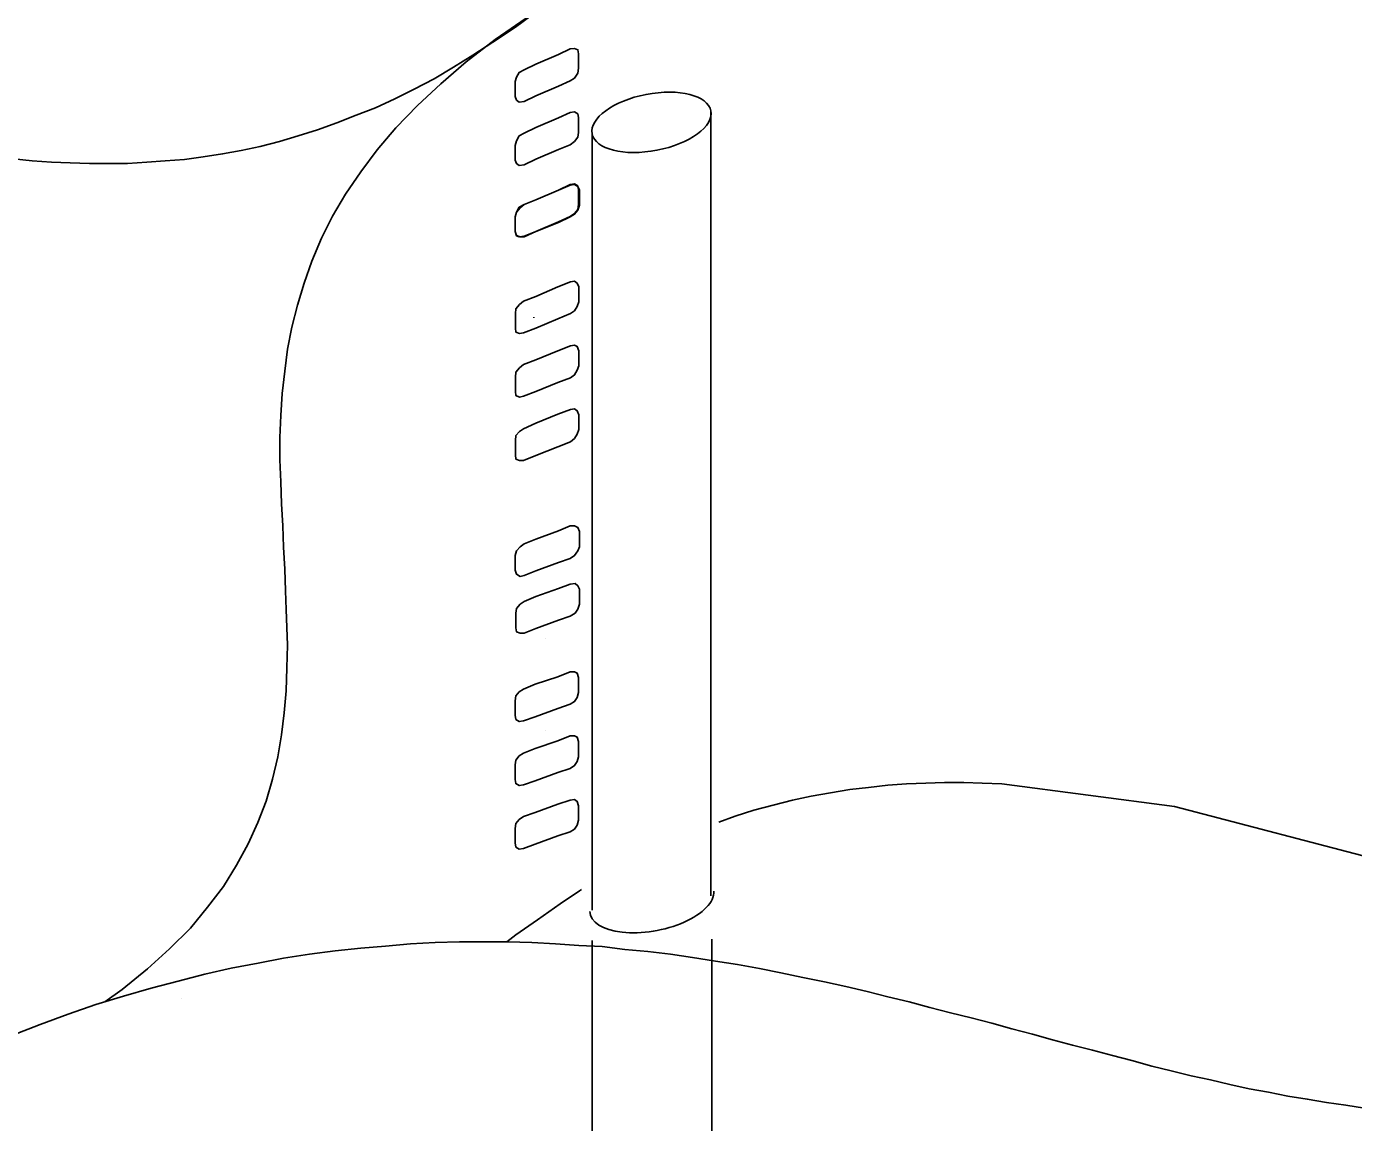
# Model space of a CAD drawing. Extents: x 638850 to 644908, y 297188 to 298900.
# Drawn here: x 639357.32 to 639387.03, y 297601.1 to 297625.64 of the extents above; entities that cross this region are included whole.
import ezdxf

# ---------------------------------------------------------------- set-up
doc = ezdxf.new("R2010")
doc.units = 0
for name, color, linetype in [('1', 7, 'Continuous'), ('16', 7, 'Continuous'), ('18', 7, 'Continuous'), ('2', 7, 'Continuous'), ('8', 7, 'Continuous')]:
    doc.layers.add(name, color=color, linetype=linetype)

msp = doc.modelspace()

# ---------------------------------------------------------------- linework, layer by layer
at = {"layer": '1'}
msp.add_line((639383.026, 297608.176), (639389.555, 297606.47), dxfattribs=at)
msp.add_ellipse((639371.314, 297623.496), major_axis=(1.33, 0.258), ratio=0.469634, dxfattribs=at)
msp.add_ellipse((639371.319, 297606.053), major_axis=(1.384, 0.269), ratio=0.469634, start_param=3.073341, end_param=6.21927, dxfattribs=at)
at = {"layer": '16'}
msp.add_line((639368.681, 297619.116), (639368.681, 297619.137), dxfattribs=at)
for points in [[(639369.496, 297624.428), (639369.59, 297624.488), (639369.666, 297624.596), (639369.682, 297624.706), (639369.682, 297624.706), (639369.682, 297624.782), (639369.682, 297624.952), (639369.682, 297625.03), (639369.682, 297625.03), (639369.666, 297625.122), (639369.59, 297625.152), (639369.496, 297625.138), (639369.496, 297625.138), (639369.234, 297625.014), (639368.724, 297624.798), (639368.462, 297624.674), (639368.462, 297624.674), (639368.354, 297624.612), (639368.292, 297624.504), (639368.262, 297624.412), (639368.262, 297624.412), (639368.262, 297624.32), (639368.262, 297624.164), (639368.262, 297624.072), (639368.262, 297624.072), (639368.292, 297623.993), (639368.354, 297623.948), (639368.462, 297623.964), (639368.462, 297623.964), (639368.724, 297624.088), (639369.234, 297624.304), (639369.496, 297624.428), (639369.496, 297624.428), (639369.496, 297624.428)], [(639369.496, 297622.992), (639369.59, 297623.067), (639369.666, 297623.162), (639369.682, 297623.27), (639369.682, 297623.27), (639369.682, 297623.345), (639369.682, 297623.516), (639369.682, 297623.607), (639369.682, 297623.607), (639369.666, 297623.686), (639369.59, 297623.732), (639369.496, 297623.715), (639369.496, 297623.715), (639369.234, 297623.594), (639368.724, 297623.378), (639368.462, 297623.254), (639368.462, 297623.254), (639368.354, 297623.192), (639368.292, 297623.084), (639368.262, 297622.976), (639368.262, 297622.976), (639368.262, 297622.897), (639368.262, 297622.743), (639368.262, 297622.652), (639368.262, 297622.652), (639368.292, 297622.573), (639368.354, 297622.527), (639368.462, 297622.544), (639368.462, 297622.544), (639368.724, 297622.668), (639369.234, 297622.884), (639369.496, 297622.992), (639369.496, 297622.992), (639369.496, 297622.992)], [(639369.496, 297621.39), (639369.59, 297621.452), (639369.666, 297621.547), (639369.682, 297621.655), (639369.682, 297621.655), (639369.682, 297621.747), (639369.682, 297621.901), (639369.682, 297621.992), (639369.682, 297621.992), (639369.666, 297622.071), (639369.59, 297622.117), (639369.496, 297622.103), (639369.496, 297622.103), (639369.234, 297621.979), (639368.724, 297621.763), (639368.462, 297621.655), (639368.462, 297621.655), (639368.354, 297621.593), (639368.292, 297621.485), (639368.262, 297621.377), (639368.262, 297621.377), (639368.262, 297621.298), (639368.262, 297621.128), (639368.262, 297621.053), (639368.262, 297621.053), (639368.292, 297620.958), (639368.354, 297620.929), (639368.462, 297620.945), (639368.462, 297620.945), (639368.724, 297621.053), (639369.234, 297621.269), (639369.496, 297621.39), (639369.496, 297621.39), (639369.496, 297621.39)], [(639369.496, 297621.377), (639369.59, 297621.439), (639369.666, 297621.533), (639369.698, 297621.641), (639369.698, 297621.641), (639369.698, 297621.733), (639369.698, 297621.887), (639369.698, 297621.979), (639369.698, 297621.979), (639369.666, 297622.057), (639369.59, 297622.103), (639369.496, 297622.087), (639369.496, 297622.087), (639369.234, 297621.979), (639368.724, 297621.763), (639368.462, 297621.655), (639368.462, 297621.655), (639368.37, 297621.579), (639368.292, 297621.485), (639368.262, 297621.377), (639368.262, 297621.377), (639368.262, 297621.301), (639368.262, 297621.131), (639368.262, 297621.053), (639368.262, 297621.053), (639368.292, 297620.961), (639368.37, 297620.929), (639368.462, 297620.929), (639368.462, 297620.929), (639368.724, 297621.053), (639369.234, 297621.255), (639369.496, 297621.377), (639369.496, 297621.377), (639369.496, 297621.377)], [(639369.498, 297619.214), (639369.59, 297619.276), (639369.652, 297619.371), (639369.685, 297619.479), (639369.685, 297619.479), (639369.685, 297619.57), (639369.685, 297619.724), (639369.685, 297619.816), (639369.685, 297619.816), (639369.652, 297619.894), (639369.59, 297619.94), (639369.498, 297619.924), (639369.498, 297619.924), (639369.22, 297619.816), (639368.726, 297619.6), (639368.448, 297619.492), (639368.448, 297619.492), (639368.356, 297619.417), (639368.278, 297619.322), (639368.265, 297619.214), (639368.265, 297619.214), (639368.265, 297619.138), (639368.265, 297618.968), (639368.265, 297618.89), (639368.265, 297618.89), (639368.278, 297618.798), (639368.356, 297618.766), (639368.448, 297618.782), (639368.448, 297618.782), (639368.726, 297618.89), (639369.22, 297619.093), (639369.498, 297619.214), (639369.498, 297619.214), (639369.498, 297619.214)], [(639369.498, 297617.778), (639369.59, 297617.84), (639369.652, 297617.948), (639369.685, 297618.042), (639369.685, 297618.042), (639369.685, 297618.134), (639369.685, 297618.304), (639369.685, 297618.382), (639369.685, 297618.382), (639369.652, 297618.474), (639369.59, 297618.504), (639369.498, 297618.49), (639369.498, 297618.49), (639369.22, 297618.382), (639368.726, 297618.18), (639368.448, 297618.072), (639368.448, 297618.072), (639368.356, 297617.996), (639368.278, 297617.902), (639368.265, 297617.794), (639368.265, 297617.794), (639368.265, 297617.718), (639368.265, 297617.548), (639368.265, 297617.47), (639368.265, 297617.47), (639368.278, 297617.378), (639368.356, 297617.346), (639368.448, 297617.362), (639368.448, 297617.362), (639368.726, 297617.47), (639369.22, 297617.67), (639369.498, 297617.778), (639369.498, 297617.778), (639369.498, 297617.778)], [(639369.498, 297616.341), (639369.59, 297616.42), (639369.652, 297616.511), (639369.685, 297616.619), (639369.685, 297616.619), (639369.685, 297616.698), (639369.685, 297616.868), (639369.685, 297616.946), (639369.685, 297616.946), (639369.652, 297617.038), (639369.59, 297617.084), (639369.498, 297617.068), (639369.498, 297617.068), (639369.22, 297616.96), (639368.726, 297616.76), (639368.448, 297616.636), (639368.448, 297616.636), (639368.356, 297616.573), (639368.278, 297616.482), (639368.265, 297616.374), (639368.265, 297616.374), (639368.265, 297616.295), (639368.265, 297616.125), (639368.265, 297616.05), (639368.265, 297616.05), (639368.278, 297615.955), (639368.356, 297615.925), (639368.448, 297615.925), (639368.448, 297615.925), (639368.726, 297616.033), (639369.22, 297616.233), (639369.498, 297616.341), (639369.498, 297616.341), (639369.498, 297616.341)], [(639369.496, 297613.733), (639369.59, 297613.795), (639369.666, 297613.903), (639369.698, 297613.995), (639369.698, 297613.995), (639369.698, 297614.089), (639369.698, 297614.243), (639369.698, 297614.335), (639369.698, 297614.335), (639369.666, 297614.427), (639369.59, 297614.459), (639369.496, 297614.459), (639369.496, 297614.459), (639369.234, 297614.351), (639368.724, 297614.165), (639368.462, 297614.057), (639368.462, 297614.057), (639368.37, 297613.995), (639368.292, 297613.903), (639368.262, 297613.795), (639368.262, 297613.795), (639368.262, 297613.703), (639368.262, 297613.547), (639368.262, 297613.471), (639368.262, 297613.471), (639368.292, 297613.377), (639368.37, 297613.331), (639368.462, 297613.347), (639368.462, 297613.347), (639368.724, 297613.455), (639369.234, 297613.641), (639369.496, 297613.733), (639369.496, 297613.733), (639369.496, 297613.733)], [(639369.496, 297612.442), (639369.604, 297612.504), (639369.666, 297612.599), (639369.698, 297612.707), (639369.698, 297612.707), (639369.698, 297612.798), (639369.698, 297612.952), (639369.698, 297613.044), (639369.698, 297613.044), (639369.666, 297613.122), (639369.604, 297613.168), (639369.496, 297613.155), (639369.496, 297613.155), (639369.234, 297613.06), (639368.724, 297612.877), (639368.462, 297612.769), (639368.462, 297612.769), (639368.37, 297612.707), (639368.292, 297612.612), (639368.278, 297612.504), (639368.278, 297612.504), (639368.278, 297612.429), (639368.278, 297612.258), (639368.278, 297612.18), (639368.278, 297612.18), (639368.292, 297612.088), (639368.37, 297612.056), (639368.462, 297612.056), (639368.462, 297612.056), (639368.724, 297612.164), (639369.234, 297612.35), (639369.496, 297612.442), (639369.496, 297612.442), (639369.496, 297612.442)], [(639369.496, 297610.467), (639369.59, 297610.529), (639369.65, 297610.621), (639369.682, 297610.729), (639369.682, 297610.729), (639369.682, 297610.824), (639369.682, 297610.977), (639369.682, 297611.069), (639369.682, 297611.069), (639369.65, 297611.164), (639369.59, 297611.193), (639369.496, 297611.193), (639369.496, 297611.193), (639369.218, 297611.085), (639368.71, 297610.915), (639368.445, 297610.807), (639368.445, 297610.807), (639368.354, 297610.745), (639368.275, 297610.653), (639368.262, 297610.545), (639368.262, 297610.545), (639368.262, 297610.467), (639368.262, 297610.297), (639368.262, 297610.221), (639368.262, 297610.221), (639368.275, 297610.127), (639368.354, 297610.081), (639368.445, 297610.097), (639368.445, 297610.097), (639368.71, 297610.189), (639369.218, 297610.375), (639369.496, 297610.467), (639369.496, 297610.467), (639369.496, 297610.467)], [(639369.496, 297609.031), (639369.59, 297609.093), (639369.65, 297609.185), (639369.682, 297609.293), (639369.682, 297609.293), (639369.682, 297609.387), (639369.682, 297609.541), (639369.682, 297609.633), (639369.682, 297609.633), (639369.65, 297609.727), (639369.59, 297609.757), (639369.496, 297609.757), (639369.496, 297609.757), (639369.218, 297609.649), (639368.71, 297609.479), (639368.445, 297609.371), (639368.445, 297609.371), (639368.354, 297609.309), (639368.275, 297609.217), (639368.262, 297609.109), (639368.262, 297609.109), (639368.262, 297609.031), (639368.262, 297608.861), (639368.262, 297608.785), (639368.262, 297608.785), (639368.275, 297608.691), (639368.354, 297608.645), (639368.445, 297608.661), (639368.445, 297608.661), (639368.71, 297608.753), (639369.218, 297608.939), (639369.496, 297609.031), (639369.496, 297609.031), (639369.496, 297609.031)], [(639369.496, 297607.611), (639369.59, 297607.673), (639369.65, 297607.764), (639369.682, 297607.872), (639369.682, 297607.872), (639369.682, 297607.951), (639369.682, 297608.121), (639369.682, 297608.196), (639369.682, 297608.196), (639369.65, 297608.291), (639369.59, 297608.337), (639369.496, 297608.321), (639369.496, 297608.321), (639369.218, 297608.229), (639368.71, 297608.043), (639368.445, 297607.951), (639368.445, 297607.951), (639368.354, 297607.889), (639368.275, 297607.797), (639368.262, 297607.689), (639368.262, 297607.689), (639368.262, 297607.611), (639368.262, 297607.44), (639368.262, 297607.362), (639368.262, 297607.362), (639368.275, 297607.27), (639368.354, 297607.224), (639368.445, 297607.241), (639368.445, 297607.241), (639368.71, 297607.332), (639369.218, 297607.519), (639369.496, 297607.611), (639369.496, 297607.611), (639369.496, 297607.611)]]:
    msp.add_lwpolyline(points, dxfattribs=at)
at = {"layer": '18'}
for p, q in [((639368.931, 297611.932), (639368.931, 297611.932)), ((639368.931, 297609.886), (639368.931, 297609.886)), ((639369.984, 297605.18), (639369.984, 297577.281)), ((639372.662, 297605.206), (639372.662, 297577.649))]:
    msp.add_line(p, q, dxfattribs=at)
at = {"layer": '2'}
for p, q in [((639365.915, 297605.104), (639365.359, 297605.054)), ((639366.47, 297605.133), (639365.915, 297605.104)), ((639367.015, 297605.149), (639366.47, 297605.133)), ((639367.555, 297605.149), (639367.015, 297605.149)), ((639368.095, 297605.149), (639367.555, 297605.149)), ((639368.635, 297605.133), (639368.095, 297605.149)), ((639369.161, 297605.104), (639368.635, 297605.133)), ((639369.683, 297605.07), (639369.161, 297605.104)), ((639363.075, 297604.78), (639362.506, 297604.672)), ((639363.66, 297604.872), (639363.075, 297604.78)), ((639364.234, 297604.946), (639363.66, 297604.872)), ((639364.805, 297605.009), (639364.234, 297604.946)), ((639365.359, 297605.054), (639364.805, 297605.009)), ((639370.21, 297605.041), (639369.683, 297605.07)), ((639370.718, 297604.98), (639370.21, 297605.041)), ((639371.229, 297604.933), (639370.718, 297604.98)), ((639371.74, 297604.872), (639371.229, 297604.933)), ((639372.233, 297604.796), (639371.74, 297604.872)), ((639372.743, 297604.717), (639372.233, 297604.796)), ((639361.901, 297604.562), (639361.311, 297604.422)), ((639362.506, 297604.672), (639361.901, 297604.562)), ((639373.238, 297604.638), (639372.743, 297604.717)), ((639373.731, 297604.548), (639373.238, 297604.638)), ((639374.21, 297604.456), (639373.731, 297604.548)), ((639360.713, 297604.269), (639360.11, 297604.112)), ((639361.311, 297604.422), (639360.713, 297604.269)), ((639374.703, 297604.348), (639374.21, 297604.456)), ((639375.185, 297604.253), (639374.703, 297604.348)), ((639375.662, 297604.145), (639375.185, 297604.253)), ((639359.491, 297603.929), (639358.874, 297603.743)), ((639360.11, 297604.112), (639359.491, 297603.929)), ((639360.799, 297603.883), (639360.799, 297603.883)), ((639376.141, 297604.037), (639375.662, 297604.145)), ((639376.602, 297603.916), (639376.141, 297604.037)), ((639377.081, 297603.806), (639376.602, 297603.916)), ((639358.874, 297603.743), (639358.256, 297603.527)), ((639377.545, 297603.68), (639377.081, 297603.806)), ((639378.008, 297603.558), (639377.545, 297603.68)), ((639357.623, 297603.295), (639356.989, 297603.05)), ((639358.256, 297603.527), (639357.623, 297603.295)), ((639378.47, 297603.45), (639378.008, 297603.558)), ((639378.935, 297603.326), (639378.47, 297603.45)), ((639379.383, 297603.203), (639378.935, 297603.326)), ((639379.844, 297603.081), (639379.383, 297603.203)), ((639380.292, 297602.957), (639379.844, 297603.081)), ((639380.74, 297602.834), (639380.292, 297602.957)), ((639381.19, 297602.726), (639380.74, 297602.834)), ((639381.638, 297602.6), (639381.19, 297602.726)), ((639382.07, 297602.492), (639381.638, 297602.6)), ((639382.517, 297602.368), (639382.07, 297602.492)), ((639382.949, 297602.26), (639382.517, 297602.368)), ((639383.397, 297602.152), (639382.949, 297602.26)), ((639383.829, 297602.06), (639383.397, 297602.152)), ((639384.263, 297601.952), (639383.829, 297602.06)), ((639384.695, 297601.857), (639384.263, 297601.952)), ((639385.127, 297601.783), (639384.695, 297601.857)), ((639385.559, 297601.691), (639385.127, 297601.783))]:
    msp.add_line(p, q, dxfattribs=at)
for points in [[(639368.75, 297625.986), (639368.27, 297625.628), (639367.762, 297625.289), (639367.762, 297625.289), (639367.314, 297624.996), (639366.882, 297624.733), (639366.45, 297624.47), (639366.002, 297624.238), (639365.566, 297624.022), (639365.134, 297623.822), (639364.702, 297623.653), (639364.27, 297623.482), (639363.838, 297623.329), (639363.406, 297623.192), (639362.987, 297623.066), (639362.555, 297622.955), (639362.123, 297622.863), (639361.709, 297622.789), (639361.277, 297622.726), (639360.859, 297622.665), (639360.427, 297622.631), (639360.011, 297622.602), (639359.579, 297622.571), (639359.16, 297622.571), (639358.728, 297622.571), (639358.296, 297622.586), (639357.878, 297622.602), (639357.446, 297622.631), (639357.027, 297622.681)], [(639368.509, 297625.829), (639367.816, 297625.347), (639367.166, 297624.854), (639366.596, 297624.359), (639366.072, 297623.869), (639365.591, 297623.374), (639365.174, 297622.881), (639364.805, 297622.386), (639364.463, 297621.889), (639364.171, 297621.396), (639363.926, 297620.901), (639363.707, 297620.39), (639363.536, 297619.898), (639363.386, 297619.403), (639363.262, 297618.908), (639363.167, 297618.417), (639363.104, 297617.922), (639363.041, 297617.427), (639363.012, 297616.932)], [(639363.012, 297616.931), (639362.996, 297616.437), (639362.996, 297615.943), (639363.012, 297615.449), (639363.028, 297614.955), (639363.058, 297614.461), (639363.074, 297613.983), (639363.104, 297613.489), (639363.12, 297613.008), (639363.12, 297613.008), (639363.136, 297612.59), (639363.15, 297612.187), (639363.166, 297611.788), (639363.166, 297611.788), (639363.15, 297611.28), (639363.136, 297610.77), (639363.09, 297610.276), (639363.028, 297609.782), (639362.95, 297609.288), (639362.826, 297608.793), (639362.688, 297608.299), (639362.502, 297607.819), (639362.286, 297607.341), (639362.024, 297606.863), (639361.729, 297606.385), (639361.376, 297605.921), (639360.99, 297605.456), (639360.525, 297604.995), (639360.031, 297604.546), (639359.459, 297604.082), (639359.075, 297603.804)], [(639372.824, 297607.83), (639373.189, 297607.959), (639373.607, 297608.099), (639374.039, 297608.207), (639374.471, 297608.317), (639374.888, 297608.409), (639375.322, 297608.486), (639375.754, 297608.562), (639376.17, 297608.607), (639376.602, 297608.654), (639377.021, 297608.686), (639377.453, 297608.699), (639377.871, 297608.715), (639378.303, 297608.715), (639378.719, 297608.699), (639379.154, 297608.686), (639383.026, 297608.176)], [(639368.077, 297605.149), (639368.279, 297605.304), (639368.759, 297605.644), (639369.269, 297605.997), (639369.269, 297605.997), (639369.701, 297606.292), (639369.749, 297606.32)], [(639387.274, 297601.425), (639386.86, 297601.488), (639386.428, 297601.551), (639385.996, 297601.628), (639385.559, 297601.691)]]:
    msp.add_lwpolyline(points, dxfattribs=at)
at = {"layer": '8'}
for p, q in [((639372.644, 297606.178), (639372.644, 297623.754)), ((639369.984, 297605.86), (639369.984, 297623.238))]:
    msp.add_line(p, q, dxfattribs=at)

doc.saveas('drawing.dxf')
